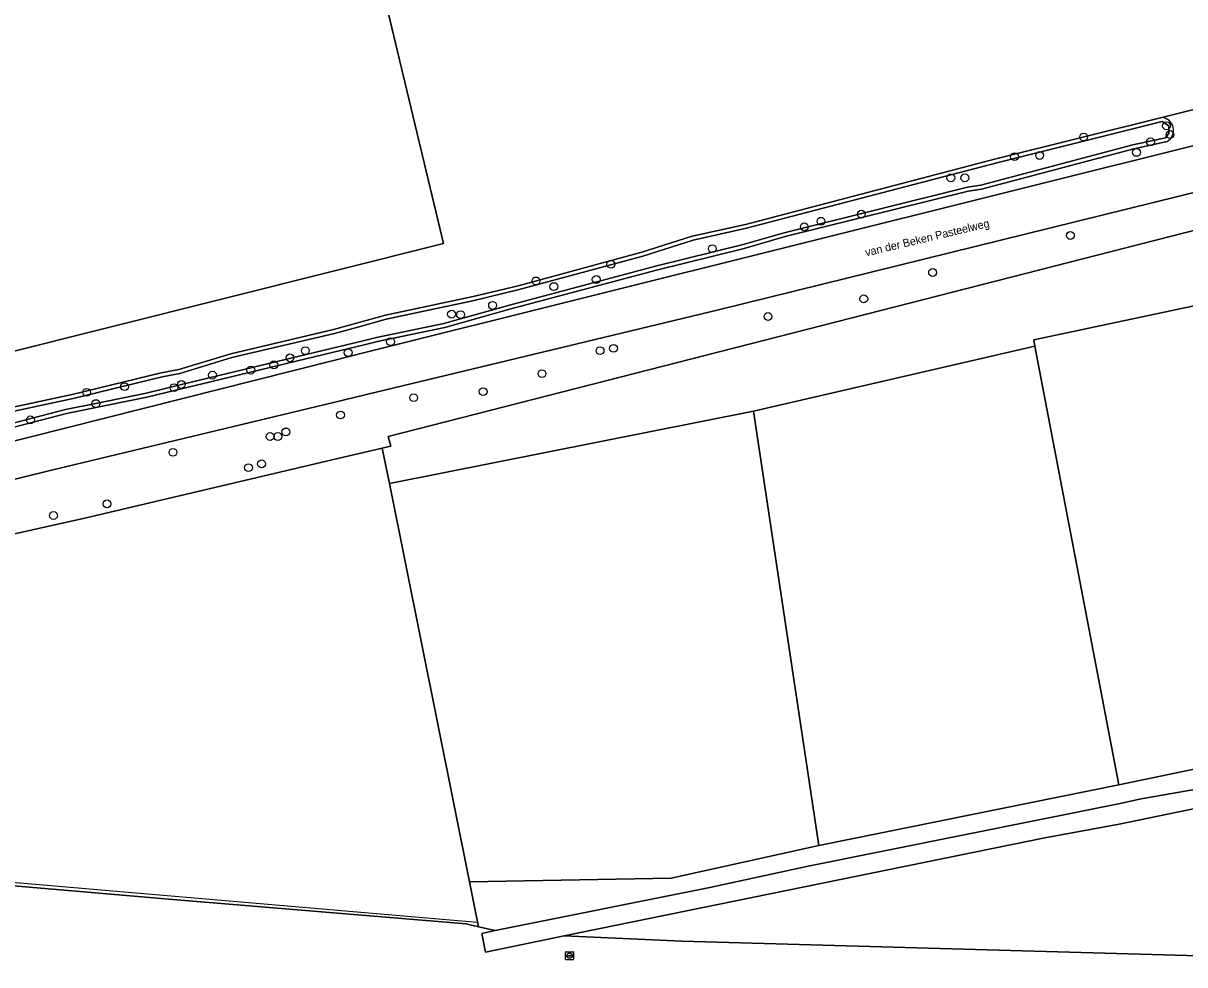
# Model space of a CAD drawing. Extents: x 161483 to 162250, y 379484 to 380833.
# Drawn here: x 161961.2 to 162106.4, y 379612 to 379729.6 of the extents above; entities that cross this region are included whole.
import ezdxf

# ---------------------------------------------------------------- set-up
doc = ezdxf.new("R2010")
doc.units = 0
for name, color, linetype in [('IMGEO_Boom', 7, 'Continuous'), ('IMGEO_Gemengd_bos', 7, 'Continuous'), ('IMGEO_Grasland_agrarisch', 7, 'Continuous'), ('IMGEO_Groenvoorziening', 7, 'Continuous'), ('IMGEO_Hek', 7, 'Continuous'), ('IMGEO_Loofbos', 7, 'Continuous'), ('IMGEO_Oever', 7, 'Continuous'), ('IMGEO_Openbare_ruimte_label', 7, 'Continuous'), ('IMGEO_Rijbaan_lokaal_gesloten', 7, 'Continuous'), ('IMGEO_Rioolput', 7, 'Continuous'), ('IMGEO_Voetpad_onverhard', 7, 'Continuous'), ('IMGEO_Waterloop', 7, 'Continuous')]:
    doc.layers.add(name, color=color, linetype=linetype)

msp = doc.modelspace()

# ---------------------------------------------------------------- linework, layer by layer
at = {"layer": 'IMGEO_Boom'}
for centre in [(162104.09, 379716.79), (162093.74, 379715.41), (162104.53, 379715.71), (162102.09, 379714.79), (162085.1, 379712.94), (162088.24, 379713.1), (162100.34, 379713.48), (162077.14, 379710.3), (162078.89, 379710.3), (162065.96, 379705.77), (162058.83, 379704.18), (162060.91, 379704.88), (162092.08, 379703.11), (162047.33, 379701.46), (162034.66, 379699.51), (162074.86, 379698.48), (162025.3, 379697.43), (162027.53, 379696.72), (162032.83, 379697.61), (162066.26, 379695.19), (162019.88, 379694.37), (162014.75, 379693.27), (162015.88, 379693.22), (162054.3, 379692.98), (162007.13, 379689.84), (162034.99, 379689.01), (161994.56, 379687.83), (161996.48, 379688.71), (162001.83, 379688.47), (162033.31, 379688.72), (161989.67, 379686.28), (161992.55, 379686.94), (161984.88, 379685.66), (162026.05, 379685.84), (161969.15, 379683.52), (161973.89, 379684.22), (161980.07, 379684.1), (161980.99, 379684.5), (162018.7, 379683.6), (161970.31, 379682.11), (162010.02, 379682.85), (162000.88, 379680.68), (161962.13, 379680.08), (161992.08, 379678), (161993.04, 379677.99), (161994.05, 379678.57), (161979.95, 379676.02), (161991.01, 379674.58), (161989.37, 379674.11), (161971.69, 379669.59), (161965.01, 379668.13)]:
    msp.add_circle(centre, 0.489, dxfattribs=at)
at = {"layer": 'IMGEO_Gemengd_bos'}
for points in [[(161923.86, 379770.32), (161957.01, 379782.13), (161991.56, 379794.76), (162013.75, 379702.1), (161944.62, 379684.78), (161943.9, 379687.78), (161943.3, 379686.47)], [(161958.16, 379681.3), (161967.35, 379683.24), (161978.48, 379685.95), (161980.69, 379686.35), (161987.15, 379688.34), (162000, 379691.35), (162002.89, 379692.16), (162006.48, 379693.16), (162017.46, 379695.48), (162023.08, 379696.83), (162038.52, 379701), (162044.8, 379703.03), (162051.49, 379704.49), (162082.78, 379712.68), (162103.51, 379717.85), (162182.52, 379737.68)]]:
    msp.add_lwpolyline(points, dxfattribs=at)
at = {"layer": 'IMGEO_Grasland_agrarisch'}
msp.add_lwpolyline([(162006.99, 379672.13), (162006.1, 379676.56), (162000, 379675.13), (161969.1, 379667.86), (161938.33, 379660.99), (161932.77, 379659.73), (161923.05, 379657.53), (161905.99, 379654.28), (161895.12, 379652.21), (161884.24, 379650.14), (161879.78, 379649.29), (161862.64, 379644.89), (161836.51, 379638.54), (161805.2, 379631.13), (161895.06, 379627.46), (161979.42, 379620.21), (162016.57, 379617.14), (162018.11, 379616.78), (162017.01, 379622.38)], close=True, dxfattribs=at)
at = {"layer": 'IMGEO_Groenvoorziening'}
for points in [[(162155.04, 379822.48), (162181.26, 379756.52), (162187.46, 379740.92), (162185.71, 379738.48), (162182.52, 379737.68), (162103.51, 379717.85)], [(162000, 379687.49), (162003.93, 379688.47), (162138.56, 379722.09), (162165.05, 379728.35), (162182.05, 379732.9)], [(162190.51, 379728.85), (162190.48, 379729.25), (162189.91, 379729.16), (162183.27, 379727.53), (162112.09, 379709.59), (162048.1, 379693.81), (162005.31, 379683.53), (162000, 379682.26), (161964.61, 379673.75), (161878.98, 379652.65)], [(162006.85, 379678.01), (162109.94, 379704.35), (162195.34, 379726.52)], [(162104.18, 379714.84), (162100.02, 379713.94), (162080.99, 379708.88), (162079.31, 379708.62), (162056.45, 379702.96), (162051.33, 379701.48), (162040.37, 379698.78), (162022.14, 379693.94), (162013.93, 379691.61), (162005.51, 379689.85), (162003.66, 379689.41), (162000, 379688.53), (161976.69, 379682.93), (161966.65, 379680.87), (161949.36, 379676.37)], [(161828.7, 379644.34), (162000, 379687.49)], [(161938.33, 379660.99), (161969.1, 379667.86), (162000, 379675.13), (162006.1, 379676.56), (162007.18, 379676.81), (162006.85, 379678.01)], [(162171.5, 379608.34), (162133.27, 379609.91), (162133.09, 379612.42), (162043.54, 379614.97), (162028.84, 379615.63), (162018.98, 379613.62), (162018.52, 379615.95), (162020.22, 379616.3), (162018.11, 379616.78), (162016.57, 379617.14), (161979.42, 379620.21), (161895.06, 379627.46), (161805.2, 379631.13), (161801.52, 379630.26), (161781.83, 379625.6), (161781.65, 379625.59), (161781.49, 379627.01), (161791.85, 379629.51), (161790.31, 379630.75), (161771.87, 379626.17)]]:
    msp.add_lwpolyline(points, dxfattribs=at)
for points in [[(161991.56, 379794.76), (161957.01, 379782.13), (161923.86, 379770.32), (161943.32, 379690.14), (161943.9, 379687.78), (161944.62, 379684.78), (162013.75, 379702.1)], [(162087.65, 379689.27), (162052.48, 379681.16), (162060.66, 379626.94), (162098.13, 379634.49)]]:
    msp.add_lwpolyline(points, close=True, dxfattribs=at)
msp.add_arc((162103.37, 379716.24), 1.61, 299.9419, 85.144, dxfattribs=at)
at = {"layer": 'IMGEO_Hek'}
for points in [[(162182.52, 379737.68), (162103.51, 379717.85)], [(162087.65, 379689.27), (162087.5, 379690.07), (162176.42, 379708.93), (162181.81, 379651.89), (162098.13, 379634.49)], [(162052.48, 379681.16), (162087.65, 379689.27)], [(162087.65, 379689.27), (162098.13, 379634.49)], [(162052.48, 379681.16), (162006.99, 379672.13)], [(162052.48, 379681.16), (162060.66, 379626.94)], [(162006.99, 379672.13), (162006.1, 379676.56)], [(162017.01, 379622.38), (162006.99, 379672.13)], [(162060.66, 379626.94), (162098.13, 379634.49)], [(161895.06, 379627.46), (161909.43, 379626.68), (162017.95, 379617.34)], [(162060.66, 379626.94), (162042.18, 379622.85), (162017.01, 379622.38)]]:
    msp.add_lwpolyline(points, dxfattribs=at)
at = {"layer": 'IMGEO_Loofbos'}
for points in [[(162109.94, 379704.35), (162006.85, 379678.01), (162007.18, 379676.81), (162006.1, 379676.56), (162006.99, 379672.13), (162052.48, 379681.16), (162087.65, 379689.27), (162087.5, 379690.07), (162176.42, 379708.93)], [(162181.81, 379651.89), (162098.13, 379634.49), (162060.66, 379626.94), (162042.18, 379622.85), (162017.01, 379622.38), (162018.11, 379616.78), (162020.22, 379616.3), (162047.02, 379621.67), (162059.33, 379624.36), (162098.1, 379632.11), (162100.91, 379632.77), (162113.07, 379634.86)], [(162188.77, 379647.95), (162169.71, 379644.37), (162158.68, 379641.85), (162144.49, 379639.16), (162098.16, 379629.59), (162088.88, 379627.86), (162028.84, 379615.63), (162043.54, 379614.97), (162133.09, 379612.42), (162133.27, 379609.91), (162171.5, 379608.34)]]:
    msp.add_lwpolyline(points, dxfattribs=at)
for points in [[(162098.13, 379634.49), (162181.81, 379651.89), (162176.42, 379708.93), (162087.5, 379690.07), (162087.65, 379689.27)], [(162017.01, 379622.38), (162042.18, 379622.85), (162060.66, 379626.94), (162052.48, 379681.16), (162006.99, 379672.13)]]:
    msp.add_lwpolyline(points, close=True, dxfattribs=at)
at = {"layer": 'IMGEO_Oever'}
for points in [[(161958.29, 379680.81), (161967.46, 379682.75), (161978.58, 379685.46), (161980.81, 379685.86), (161987.28, 379687.85), (162000.12, 379690.86), (162003.03, 379691.67), (162006.6, 379692.67), (162017.57, 379694.98), (162023.2, 379696.34), (162038.66, 379700.52), (162044.93, 379702.54), (162051.61, 379704), (162082.9, 379712.19), (162103.53, 379717.34), (162104.38, 379716.79), (162104.38, 379715.87), (162103.97, 379715.31), (162099.9, 379714.43), (162080.88, 379709.37), (162079.21, 379709.12), (162056.32, 379703.44), (162051.2, 379701.96), (162040.25, 379699.26), (162022.01, 379694.42), (162013.8, 379692.1), (162005.39, 379690.35), (162003.55, 379689.9), (161999.88, 379689.02), (161980.99, 379684.5), (161976.58, 379683.42), (161970.31, 379682.11), (161966.53, 379681.36), (161949.24, 379676.86)], [(162103.51, 379717.85), (162082.78, 379712.68), (162051.49, 379704.49), (162044.8, 379703.03), (162038.52, 379701), (162023.08, 379696.83), (162017.46, 379695.48), (162006.48, 379693.16), (162002.89, 379692.16), (162000, 379691.35), (161987.15, 379688.34), (161980.69, 379686.35), (161978.48, 379685.95), (161967.35, 379683.24), (161958.16, 379681.3)], [(162040.37, 379698.78), (162051.33, 379701.48), (162056.45, 379702.96), (162079.31, 379708.62), (162080.99, 379708.88), (162100.02, 379713.94), (162104.18, 379714.84)], [(161949.36, 379676.37), (161966.65, 379680.87), (161976.69, 379682.93), (162000, 379688.53), (162003.66, 379689.41), (162005.51, 379689.85), (162013.93, 379691.61), (162022.14, 379693.94), (162040.37, 379698.78)]]:
    msp.add_lwpolyline(points, dxfattribs=at)
msp.add_arc((162103.37, 379716.24), 1.61, 299.9419, 85.144, dxfattribs=at)
at = {"layer": 'IMGEO_Rijbaan_lokaal_gesloten'}
msp.add_lwpolyline([(162187.88, 379734.38), (162182.05, 379732.9), (162165.05, 379728.35), (162138.56, 379722.09), (162003.93, 379688.47), (162000, 379687.49), (161828.7, 379644.34), (161812.36, 379640.09), (161798.36, 379636.6), (161780.29, 379632.09), (161790.31, 379630.75), (161800.07, 379633.18), (161812.79, 379636.34), (161850.49, 379645.48), (161878.98, 379652.65), (161964.61, 379673.75), (162000, 379682.26), (162005.31, 379683.53), (162048.1, 379693.81), (162112.09, 379709.59), (162183.27, 379727.53), (162189.91, 379729.16), (162189.44, 379731.37), (162189.17, 379732.34)], close=True, dxfattribs=at)
at = {"layer": 'IMGEO_Rioolput'}
for p, q in [((162028.99, 379612.73), (162028.99, 379613.58)), ((162029.07, 379613.66), (162029.92, 379613.66)), ((162029.92, 379612.66), (162029.07, 379612.66)), ((162029.25, 379613.15), (162029.25, 379613.16)), ((162029.69, 379613.11), (162029.29, 379613.11)), ((162029.3, 379613.2), (162029.69, 379613.2)), ((162029.48, 379613.44), (162029.51, 379613.44)), ((162029.5, 379612.88), (162029.48, 379612.88)), ((162029.74, 379613.16), (162029.74, 379613.15)), ((162030, 379613.58), (162030, 379612.73))]:
    msp.add_line(p, q, dxfattribs=at)
for points in [[(162028.99, 379612.73), (162028.99, 379613.58)], [(162029.07, 379613.66), (162029.92, 379613.66)], [(162029.92, 379612.66), (162029.07, 379612.66)], [(162030, 379613.58), (162030, 379612.73)]]:
    msp.add_lwpolyline(points, dxfattribs=at)
for centre, radius, start, end in [((162029.07, 379613.58), 0.0765, 91.552, 178.448), ((162029.07, 379613.58), 0.0765, 91.552, 178.448), ((162029.07, 379612.73), 0.0765, 181.552, 268.448), ((162029.07, 379612.73), 0.0765, 181.552, 268.448), ((162029.29, 379613.16), 0.0403, 85.8775, 175.7526), ((162029.29, 379613.15), 0.0366, 178.938, 274.7102), ((162029.7, 379613.16), 0.0386, 1.7309, 96.639), ((162029.69, 379613.16), 0.043, 264.8664, 352.4533), ((162029.92, 379613.58), 0.0765, 1.552, 88.448), ((162029.92, 379613.58), 0.0765, 1.552, 88.448), ((162029.92, 379612.73), 0.0765, 271.552, 358.448), ((162029.92, 379612.73), 0.0765, 271.552, 358.448)]:
    msp.add_arc(centre, radius, start, end, dxfattribs=at)
for centre, major_axis, ratio, start_param, end_param in [((162029.48, 379613.16), (-0.387, 0.002), 0.722429, 4.712389, 7.853982), ((162029.51, 379613.16), (-0.39, 0.002), 0.717154, 1.570796, 4.712389)]:
    msp.add_ellipse(centre, major_axis=major_axis, ratio=ratio, start_param=start_param, end_param=end_param, dxfattribs=at)
at = {"layer": 'IMGEO_Voetpad_onverhard'}
msp.add_lwpolyline([(162192.62, 379650.9), (162185.46, 379649.47), (162167.24, 379646.37), (162157.54, 379644.2), (162147.96, 379642.28), (162113.07, 379634.86), (162100.91, 379632.77), (162098.1, 379632.11), (162059.33, 379624.36), (162047.02, 379621.67), (162020.22, 379616.3), (162018.52, 379615.95), (162018.98, 379613.62), (162028.84, 379615.63), (162088.88, 379627.86), (162098.16, 379629.59), (162144.49, 379639.16)], dxfattribs=at)
at = {"layer": 'IMGEO_Waterloop'}
msp.add_lwpolyline([(161949.24, 379676.86), (161966.53, 379681.36), (161970.31, 379682.11), (161976.58, 379683.42), (161980.99, 379684.5), (161999.88, 379689.02), (162003.55, 379689.9), (162005.39, 379690.35), (162013.8, 379692.1), (162022.01, 379694.42), (162040.25, 379699.26), (162051.2, 379701.96), (162056.32, 379703.44), (162079.21, 379709.12), (162080.88, 379709.37), (162099.9, 379714.43), (162103.97, 379715.31), (162104.38, 379715.87), (162104.38, 379716.79), (162103.53, 379717.34), (162082.9, 379712.19), (162051.61, 379704), (162044.93, 379702.54), (162038.66, 379700.52), (162023.2, 379696.34), (162017.57, 379694.98), (162006.6, 379692.67), (162003.03, 379691.67), (162000.12, 379690.86), (161987.28, 379687.85), (161980.81, 379685.86), (161978.58, 379685.46), (161967.46, 379682.75), (161958.29, 379680.81)], dxfattribs=at)

# ---------------------------------------------------------------- texts
at = {"layer": 'IMGEO_Openbare_ruimte_label'}
msp.add_text('van der Beken Pasteelweg', height=1, rotation=13.4801, dxfattribs=at).set_placement((162066.57, 379700.48))

doc.saveas('drawing.dxf')
